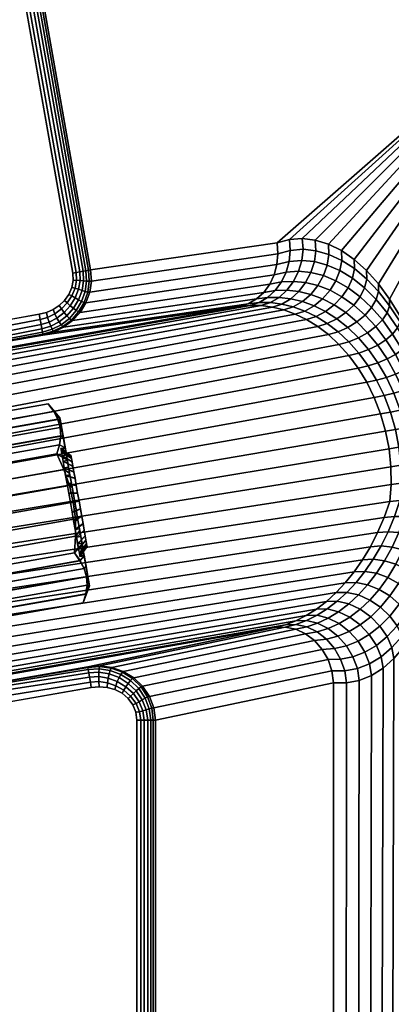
# Model space of a CAD drawing. Header units: inches. Extents: x 390 to 1835, y -266 to 136.
# Tile 461 of 656: x 1601.25 to 1602.31, y -91.25 to -88.44. Entities that reach past the tile are written whole.
import ezdxf
from ezdxf.enums import TextEntityAlignment as Align

# ---------------------------------------------------------------- set-up
doc = ezdxf.new("R2010")
doc.units = ezdxf.units.IN
doc.header["$LTSCALE"] = 0.95294
doc.header["$MEASUREMENT"] = 0
for name, color, linetype in [('A-FURN-3-PLANES-TABLE-LEG-BASE-TRIM', 251, 'Continuous'), ('A-FURN-3-PLANES-TABLE-TOP-SURFACE-BOTTOM', 49, 'Continuous'), ('A-FURN-3-PLANES-TABLE-TOP-SURFACE-TOP', 33, 'Continuous'), ('A-FURN-HAWORTH-ATT', 251, 'Continuous')]:
    doc.layers.add(name, color=color, linetype=linetype)

# ---------------------------------------------------------------- blocks, each defined once
blk = doc.blocks.new('TARA-2460-JNC4-FLAT-3D-3')
at = {"layer": 'A-FURN-3-PLANES-TABLE-LEG-BASE-TRIM'}
for points, invisible_edges in [([(7.1437, -5.6102, 24.75), (7.3235, -6.6298, 24.75), (6.459, -5.7474, 24.75)], 10), ([(6.459, -5.7474, 24.75), (7.3235, -6.6298, 24.75), (7.3246, -6.6507, 24.75)], 9), ([(7.3246, -6.6507, 24.75), (7.3208, -6.6713, 24.75), (6.459, -5.7474, 24.75)], 10), ([(6.459, -5.7474, 24.75), (7.3208, -6.6713, 24.75), (7.3124, -6.6905, 24.75)], 9), ([(7.3124, -6.6905, 24.75), (7.3003, -6.7076, 24.75), (6.459, -5.7474, 24.75)], 10), ([(6.459, -5.7474, 24.75), (7.3003, -6.7076, 24.75), (7.2851, -6.722, 24.75)], 9), ([(7.2851, -6.722, 24.75), (7.2675, -6.7336, 24.75), (6.459, -5.7474, 24.75)], 10), ([(6.459, -5.7474, 24.75), (7.2675, -6.7336, 24.75), (7.2483, -6.742, 24.75)], 9), ([(7.2483, -6.742, 24.75), (7.228, -6.7473, 24.75), (6.459, -5.7474, 24.75)], 10), ([(7.228, -6.7473, 24.75), (6.7672, -6.8285, 24.75), (6.459, -5.7474, 24.75)], 10), ([(7.3188, -7.1508, 25.7137), (7.3192, -7.1528, 25.7365), (7.3192, -7.1527, 25.6909), (7.3188, -7.1508, 25.7137)], 2), ([(7.3192, -7.1528, 25.7365), (7.3202, -7.1587, 25.7586), (7.3202, -7.1585, 25.6688), (7.3192, -7.1527, 25.6909)], 10), ([(7.3202, -7.1587, 25.7586), (7.3219, -7.1682, 25.7793), (7.3218, -7.168, 25.6481), (7.3202, -7.1585, 25.6688)], 10), ([(7.3219, -7.1682, 25.7793), (7.3242, -7.1812, 25.798), (7.3241, -7.1809, 25.6293), (7.3218, -7.168, 25.6481)], 10), ([(7.3242, -7.1812, 25.798), (7.327, -7.1972, 25.8142), (7.3269, -7.1967, 25.6131), (7.3241, -7.1809, 25.6293)], 10), ([(7.327, -7.1972, 25.8142), (7.3303, -7.2157, 25.8272), (7.3302, -7.2152, 25.5999), (7.3269, -7.1967, 25.6131)], 10), ([(7.3303, -7.2157, 25.8272), (7.3339, -7.2361, 25.8369), (7.3338, -7.2356, 25.5902), (7.3302, -7.2152, 25.5999)], 10), ([(7.3339, -7.2361, 25.8369), (7.3377, -7.2579, 25.8427), (7.3376, -7.2573, 25.5842), (7.3338, -7.2356, 25.5902)], 10), ([(7.3377, -7.2579, 25.8427), (7.3417, -7.2803, 25.8447), (7.3416, -7.2798, 25.5822), (7.3376, -7.2573, 25.5842)], 10), ([(7.3417, -7.2803, 25.8447), (7.3456, -7.3028, 25.8426), (7.3455, -7.3022, 25.5841), (7.3416, -7.2798, 25.5822)], 10), ([(7.3456, -7.3028, 25.8426), (7.3495, -7.3245, 25.8367), (7.3494, -7.324, 25.59), (7.3455, -7.3022, 25.5841)], 10), ([(7.3495, -7.3245, 25.8367), (7.353, -7.3449, 25.827), (7.353, -7.3444, 25.5996), (7.3494, -7.324, 25.59)], 10), ([(7.353, -7.3449, 25.827), (7.3563, -7.3633, 25.8138), (7.3562, -7.3629, 25.6127), (7.353, -7.3444, 25.5996)], 10), ([(7.3563, -7.3633, 25.8138), (7.3591, -7.3792, 25.7976), (7.359, -7.3789, 25.6289), (7.3562, -7.3629, 25.6127)], 10), ([(7.3591, -7.3792, 25.7976), (7.3614, -7.3921, 25.7788), (7.3613, -7.3918, 25.6476), (7.359, -7.3789, 25.6289)], 10), ([(7.3614, -7.3921, 25.7788), (7.363, -7.4016, 25.7581), (7.363, -7.4014, 25.6683), (7.3613, -7.3918, 25.6476)], 10), ([(7.363, -7.4016, 25.7581), (7.3641, -7.4074, 25.736), (7.364, -7.4073, 25.6904), (7.363, -7.4014, 25.6683)], 10), ([(7.3641, -7.4074, 25.736), (7.3644, -7.4093, 25.7132), (7.3644, -7.4093, 25.7132), (7.364, -7.4073, 25.6904)], 8), ([(7.3767, -7.8117, 24.75), (7.3767, -9.0658, 24.75), (6.9537, -8.9912, 24.75), (6.9537, -7.8862, 24.75)], 5), ([(7.3767, -7.8117, 24.75), (7.3994, -7.8097, 24.75), (7.3994, -9.0678, 24.75), (7.3767, -9.0658, 24.75)], 10), ([(7.4221, -9.0657, 24.75), (7.3994, -9.0678, 24.75), (7.3994, -7.8097, 24.75), (7.4221, -7.8117, 24.75)], 10), ([(7.4221, -7.8117, 24.75), (7.444, -7.818, 24.75), (7.444, -9.0595, 24.75), (7.4221, -9.0657, 24.75)], 10), ([(7.4643, -9.049, 24.75), (7.444, -9.0595, 24.75), (7.444, -7.818, 24.75), (7.4643, -7.8284, 24.75)], 10), ([(7.4643, -7.8284, 24.75), (7.4818, -7.843, 24.75), (7.4818, -9.0345, 24.75), (7.4643, -9.049, 24.75)], 10), ([(7.4954, -9.0162, 24.75), (7.4818, -9.0345, 24.75), (7.4818, -7.843, 24.75), (7.4954, -7.8612, 24.75)], 10), ([(7.4954, -7.8612, 24.75), (7.504, -7.8823, 24.75), (7.504, -8.9952, 24.75), (7.4954, -9.0162, 24.75)], 10), ([(7.507, -7.9049, 24.75), (7.507, -8.9726, 24.75), (7.504, -8.9952, 24.75), (7.504, -7.8823, 24.75)], 4)]:
    blk.add_3dface(points, dxfattribs=dict(at, invisible_edges=invisible_edges))
for points in [[(7.2871, -7.0429, 25.7134), (7.2537, -7.0031, 25.7134), (7.2693, -7.025, 25.7554), (7.2877, -7.0465, 25.7556)], [(7.2877, -7.0465, 25.6712), (7.2694, -7.0243, 25.6726), (7.2537, -7.0031, 25.7134), (7.2871, -7.0429, 25.7134)], [(7.2877, -7.0465, 25.7556), (7.2693, -7.025, 25.7554), (7.281, -7.0473, 25.797), (7.2896, -7.0573, 25.7966)], [(7.2896, -7.0573, 25.6303), (7.2811, -7.0466, 25.631), (7.2694, -7.0243, 25.6726), (7.2877, -7.0465, 25.6712)], [(7.2896, -7.0573, 25.7966), (7.281, -7.0473, 25.797), (7.2879, -7.0707, 25.839), (7.2928, -7.075, 25.8349)], [(7.2928, -7.075, 25.5919), (7.288, -7.07, 25.589), (7.2811, -7.0466, 25.631), (7.2896, -7.0573, 25.6303)], [(7.2928, -7.075, 25.8349), (7.2879, -7.0707, 25.839), (7.2895, -7.0951, 25.881), (7.297, -7.0989, 25.8696)], [(7.2895, -7.0944, 25.547), (7.288, -7.07, 25.589), (7.2928, -7.075, 25.5919), (7.297, -7.0989, 25.5572)], [(7.2861, -7.1193, 25.5054), (7.2895, -7.0944, 25.547), (7.297, -7.0989, 25.5572), (7.3022, -7.1284, 25.5273)], [(7.297, -7.0989, 25.8696), (7.2895, -7.0951, 25.881), (7.2861, -7.12, 25.9226), (7.3022, -7.1284, 25.8996)], [(7.2786, -7.1453, 25.4634), (7.2861, -7.1193, 25.5054), (7.3022, -7.1284, 25.5273), (7.3082, -7.1626, 25.503)], [(7.3022, -7.1284, 25.8996), (7.2861, -7.12, 25.9226), (7.2786, -7.1453, 25.9634), (7.3082, -7.1626, 25.9239)], [(7.3082, -7.1626, 25.9239), (7.2786, -7.1453, 25.9634), (7.2983, -7.1897, 25.9634), (7.3149, -7.2004, 25.9418)], [(7.2983, -7.1897, 25.4634), (7.2786, -7.1453, 25.4634), (7.3082, -7.1626, 25.503), (7.3149, -7.2004, 25.4851)], [(7.3149, -7.2004, 25.9418), (7.2983, -7.1897, 25.9634), (7.3142, -7.2356, 25.9634), (7.322, -7.2407, 25.9528)], [(7.3142, -7.2356, 25.4634), (7.2983, -7.1897, 25.4634), (7.3149, -7.2004, 25.4851), (7.322, -7.2407, 25.4741)], [(7.3293, -7.2822, 25.9564), (7.322, -7.2407, 25.9528), (7.3142, -7.2356, 25.9634), (7.3253, -7.2829, 25.9634)], [(7.3253, -7.2829, 25.4634), (7.3142, -7.2356, 25.4634), (7.322, -7.2407, 25.4741), (7.3293, -7.2822, 25.4704)], [(7.3366, -7.3238, 25.9528), (7.3293, -7.2822, 25.9564), (7.3253, -7.2829, 25.9634), (7.3311, -7.3312, 25.9634)], [(7.3311, -7.3312, 25.4634), (7.3253, -7.2829, 25.4634), (7.3293, -7.2822, 25.4704), (7.3366, -7.3238, 25.4741)], [(7.3437, -7.3641, 25.9418), (7.3366, -7.3238, 25.9528), (7.3311, -7.3312, 25.9634), (7.3319, -7.3798, 25.9634)], [(7.3319, -7.3798, 25.4634), (7.3311, -7.3312, 25.4634), (7.3366, -7.3238, 25.4741), (7.3437, -7.3641, 25.4851)], [(7.3504, -7.4019, 25.9239), (7.3437, -7.3641, 25.9418), (7.3319, -7.3798, 25.9634), (7.3285, -7.4282, 25.9634)], [(7.3285, -7.4282, 25.4634), (7.3319, -7.3798, 25.4634), (7.3437, -7.3641, 25.4851), (7.3504, -7.4019, 25.503)], [(7.3564, -7.436, 25.8996), (7.3504, -7.4019, 25.9239), (7.3285, -7.4282, 25.9634), (7.3444, -7.4501, 25.9214)], [(7.3443, -7.4504, 25.5049), (7.3285, -7.4282, 25.4634), (7.3504, -7.4019, 25.503), (7.3564, -7.436, 25.5273)], [(7.3561, -7.4727, 25.5464), (7.3443, -7.4504, 25.5049), (7.3564, -7.436, 25.5273), (7.3616, -7.4655, 25.5572)], [(7.3616, -7.4655, 25.8696), (7.3564, -7.436, 25.8996), (7.3444, -7.4501, 25.9214), (7.3562, -7.4723, 25.8799)], [(7.3629, -7.4961, 25.5884), (7.3561, -7.4727, 25.5464), (7.3616, -7.4655, 25.5572), (7.3658, -7.4895, 25.5919)], [(7.3658, -7.4895, 25.8349), (7.3616, -7.4655, 25.8696), (7.3562, -7.4723, 25.8799), (7.3631, -7.4958, 25.8379)], [(7.3645, -7.5205, 25.6305), (7.3629, -7.4961, 25.5884), (7.3658, -7.4895, 25.5919), (7.369, -7.5071, 25.6303)], [(7.369, -7.5071, 25.7966), (7.3658, -7.4895, 25.8349), (7.3631, -7.4958, 25.8379), (7.3646, -7.5201, 25.7958)], [(7.3715, -7.5215, 25.7134), (7.3709, -7.5179, 25.7556), (7.3612, -7.5451, 25.7543), (7.3537, -7.5704, 25.7134)], [(7.3709, -7.5179, 25.6712), (7.3715, -7.5215, 25.7134), (7.3537, -7.5704, 25.7134), (7.3611, -7.5455, 25.672)], [(7.369, -7.5071, 25.6303), (7.3709, -7.5179, 25.6712), (7.3611, -7.5455, 25.672), (7.3645, -7.5205, 25.6305)], [(7.3709, -7.5179, 25.7556), (7.369, -7.5071, 25.7966), (7.3646, -7.5201, 25.7958), (7.3612, -7.5451, 25.7543)]]:
    blk.add_3dface(points, dxfattribs=at)
at = {"layer": 'A-FURN-3-PLANES-TABLE-TOP-SURFACE-BOTTOM'}
blk.add_3dface([(0.04, -0.04, 27.75), (59.64, -0.04, 27.75), (59.64, -23.562, 27.75), (0.04, -23.562, 27.75)], dxfattribs=at)
at = {"layer": 'A-FURN-3-PLANES-TABLE-TOP-SURFACE-TOP'}
blk.add_3dface([(0.04, -23.562, 29), (59.64, -23.562, 29), (59.64, -0.04, 29), (0.04, -0.04, 29)], dxfattribs=at)
at = {"layer": 'A-FURN-HAWORTH-ATT', "flags": 1}
for tag, p in [('HAWMC', (0, -0.0001)), ('HAWPN', (0, -0.1667)), ('HAWSN', (0, -0.3334))]:
    blk.add_attdef(tag, text='', height=0.1, dxfattribs=at).set_placement(p, align=Align.TOP_CENTER)
at = {"layer": 'A-FURN-3-PLANES-TABLE-LEG-BASE-TRIM'}
mesh = blk.add_polymesh((10, 7), dxfattribs=at)
for k, corner in enumerate([(7.3747, -6.6207, 24.78), (7.3688, -6.6218, 24.7714), (7.3615, -6.6231, 24.764), (7.3531, -6.6246, 24.758), (7.3437, -6.6262, 24.7536), (7.3338, -6.628, 24.7509), (7.3235, -6.6298, 24.75), (7.1949, -5.6011, 24.78), (7.189, -5.6022, 24.7714), (7.1817, -5.6035, 24.764), (7.1733, -5.605, 24.758), (7.1639, -5.6066, 24.7536), (7.154, -5.6084, 24.7509), (7.1437, -5.6102, 24.75), (7.1918, -5.5899, 24.7804), (7.1862, -5.5916, 24.7717), (7.1793, -5.5946, 24.7642), (7.1714, -5.5984, 24.7582), (7.1626, -5.6024, 24.7538), (7.1533, -5.6062, 24.751), (7.1437, -5.6102, 24.75), (7.1869, -5.5794, 24.782), (7.1819, -5.5815, 24.7728), (7.1755, -5.5858, 24.765), (7.1682, -5.5915, 24.7587), (7.1602, -5.5977, 24.7542), (7.1518, -5.6035, 24.7513), (7.1437, -5.6102, 24.75), (7.1804, -5.57, 24.7846), (7.1761, -5.5725, 24.7747), (7.1704, -5.5777, 24.7663), (7.1639, -5.5848, 24.7597), (7.1569, -5.5927, 24.7548), (7.1498, -5.6005, 24.7517), (7.1437, -5.6102, 24.75), (7.1724, -5.5622, 24.7881), (7.169, -5.5648, 24.7774), (7.1643, -5.5705, 24.7683), (7.1588, -5.5786, 24.7611), (7.153, -5.5879, 24.7557), (7.1476, -5.5974, 24.7522), (7.1437, -5.6102, 24.75), (7.1634, -5.5562, 24.7925), (7.161, -5.5587, 24.7809), (7.1574, -5.5647, 24.7709), (7.1531, -5.5733, 24.7629), (7.1489, -5.5835, 24.7568), (7.1452, -5.5944, 24.7527), (7.1437, -5.6102, 24.75), (7.1536, -5.5523, 24.7976), (7.1522, -5.5547, 24.7851), (7.1499, -5.5605, 24.7741), (7.1472, -5.5692, 24.7651), (7.1447, -5.5799, 24.7581), (7.143, -5.5918, 24.7532), (7.1437, -5.6102, 24.75), (7.1435, -5.5506, 24.8032), (7.143, -5.5528, 24.7898), (7.1422, -5.5583, 24.7778), (7.1414, -5.5667, 24.7676), (7.1409, -5.5775, 24.7595), (7.1412, -5.5898, 24.7538), (7.1437, -5.6102, 24.75), (7.1333, -5.5511, 24.809), (7.1337, -5.5531, 24.7951), (7.1346, -5.5582, 24.782), (7.136, -5.5661, 24.7705), (7.1378, -5.5763, 24.7611), (7.1399, -5.5885, 24.7543), (7.1437, -5.6102, 24.75)]):
    mesh.set_mesh_vertex(divmod(k, 7), corner)
mesh = blk.add_polymesh((2, 25), dxfattribs=at)
for k, corner in enumerate([(8.355, -7.5044, 26.2117), (8.3678, -7.4458, 26.2428), (8.3769, -7.384, 26.2687), (8.382, -7.3198, 26.2892), (8.3832, -7.2538, 26.3039), (8.3804, -7.1868, 26.3127), (8.3737, -7.1196, 26.3155), (8.3737, -7.1196, 26.3155), (8.3631, -7.0529, 26.3123), (8.3489, -6.9875, 26.3032), (8.331, -6.9241, 26.2881), (8.3098, -6.8633, 26.2673), (8.2854, -6.806, 26.2411), (8.2581, -6.7527, 26.2097), (8.2284, -6.704, 26.1734), (8.1963, -6.6606, 26.1327), (8.1625, -6.6227, 26.0881), (8.1271, -6.591, 26.04), (8.0907, -6.5658, 25.989), (8.0536, -6.5472, 25.9356), (8.0162, -6.5356, 25.8805), (7.979, -6.5311, 25.8242), (7.9424, -6.5337, 25.7674), (7.9068, -6.5434, 25.7108), (7.3747, -6.6207, 24.78), (8.9005, -7.1015, 27.2394), (8.9005, -7.1015, 27.2394), (8.9005, -7.1015, 27.2394), (8.9005, -7.1015, 27.2394), (8.9005, -7.1015, 27.2394), (8.9005, -7.1015, 27.2394), (8.9005, -7.1015, 27.2394), (8.6888, -5.8611, 27.25), (8.6888, -5.8611, 27.25), (8.6888, -5.8611, 27.25), (8.6888, -5.8611, 27.25), (8.6888, -5.8611, 27.25), (8.6888, -5.8611, 27.25), (8.6888, -5.8611, 27.25), (8.6888, -5.8611, 27.25), (8.6888, -5.8611, 27.25), (8.6888, -5.8611, 27.25), (8.6888, -5.8611, 27.25), (8.6888, -5.8611, 27.25), (8.6888, -5.8611, 27.25), (8.6888, -5.8611, 27.25), (8.6888, -5.8611, 27.25), (8.6888, -5.8611, 27.25), (8.6888, -5.8611, 27.25), (7.1949, -5.6011, 24.78)]):
    mesh.set_mesh_vertex(divmod(k, 25), corner)
mesh = blk.add_polymesh((2, 9), dxfattribs=at)
for k, corner in enumerate([(8.1631, -6.6467, 26.0844), (8.1281, -6.617, 26.0369), (8.092, -6.5935, 25.9865), (8.0552, -6.5764, 25.9339), (8.0181, -6.5659, 25.8794), (7.9812, -6.562, 25.8239), (7.9448, -6.5649, 25.7679), (7.9093, -6.5745, 25.7119), (7.3768, -6.6528, 24.7804), (8.1625, -6.6227, 26.0881), (8.1271, -6.591, 26.04), (8.0907, -6.5658, 25.989), (8.0536, -6.5472, 25.9356), (8.0162, -6.5356, 25.8805), (7.979, -6.5311, 25.8242), (7.9424, -6.5337, 25.7674), (7.9068, -6.5434, 25.7108), (7.3747, -6.6207, 24.78)]):
    mesh.set_mesh_vertex(divmod(k, 9), corner)
mesh = blk.add_polymesh((9, 9), dxfattribs=at)
for k, corner in enumerate([(6.8952, -6.9931, 26.0753), (6.8899, -6.9667, 26.0397), (6.8852, -6.9437, 26.0017), (6.8812, -6.9246, 25.9616), (6.8778, -6.9093, 25.9198), (6.875, -6.8981, 25.8766), (6.8731, -6.8911, 25.8326), (6.8718, -6.8884, 25.788), (6.8523, -6.8747, 24.8245), (8.0229, -6.7817, 26.0599), (7.9912, -6.7621, 26.0241), (7.959, -6.7465, 25.9869), (7.9266, -6.7348, 25.9485), (7.8941, -6.7268, 25.9092), (7.8618, -6.7226, 25.8692), (7.8297, -6.722, 25.8287), (7.7981, -6.725, 25.788), (7.2384, -6.8064, 24.809), (8.0503, -6.7738, 26.0488), (8.0184, -6.7539, 26.0126), (7.986, -6.7381, 25.9748), (7.9533, -6.7262, 25.9357), (7.9206, -6.7183, 25.8958), (7.8881, -6.7141, 25.8551), (7.8558, -6.7138, 25.8139), (7.824, -6.7171, 25.7726), (7.269, -6.798, 24.8033), (8.0776, -6.7604, 26.0458), (8.0453, -6.7397, 26.0082), (8.0124, -6.7233, 25.9689), (7.9792, -6.7111, 25.9282), (7.946, -6.7031, 25.8864), (7.9129, -6.6992, 25.8439), (7.8801, -6.6993, 25.801), (7.8478, -6.7035, 25.7578), (7.2975, -6.7842, 24.7979), (8.1032, -6.7425, 26.049), (8.0704, -6.7206, 26.0095), (8.0369, -6.7032, 25.968), (8.003, -6.6904, 25.9249), (7.969, -6.6822, 25.8807), (7.9351, -6.6786, 25.8356), (7.9016, -6.6794, 25.79), (7.8688, -6.6847, 25.7443), (7.323, -6.7653, 24.7929), (8.1257, -6.721, 26.0566), (8.0923, -6.6974, 26.0148), (8.0581, -6.6788, 25.9708), (8.0234, -6.6653, 25.925), (7.9886, -6.6568, 25.8778), (7.9539, -6.6533, 25.8297), (7.9195, -6.6549, 25.7812), (7.8859, -6.6615, 25.7325), (7.3446, -6.7419, 24.7885), (8.1439, -6.6971, 26.0664), (8.1099, -6.6716, 26.0223), (8.075, -6.6515, 25.9758), (8.0395, -6.6369, 25.9272), (8.0038, -6.6279, 25.8772), (7.9682, -6.6246, 25.8261), (7.9331, -6.6268, 25.7746), (7.8987, -6.6346, 25.723), (7.3613, -6.7147, 24.7848), (8.1567, -6.6719, 26.0764), (8.1221, -6.6443, 26.0304), (8.0865, -6.6226, 25.9816), (8.0503, -6.6068, 25.9306), (8.0138, -6.5971, 25.878), (7.9775, -6.5937, 25.8244), (7.9416, -6.5964, 25.7702), (7.9066, -6.6053, 25.716), (7.3723, -6.6846, 24.7821), (8.1631, -6.6467, 26.0844), (8.1281, -6.617, 26.0369), (8.092, -6.5935, 25.9865), (8.0552, -6.5764, 25.9339), (8.0181, -6.5659, 25.8794), (7.9812, -6.562, 25.8239), (7.9448, -6.5649, 25.7679), (7.9093, -6.5745, 25.7119), (7.3768, -6.6528, 24.7804)]):
    mesh.set_mesh_vertex(divmod(k, 9), corner)
mesh = blk.add_polymesh((2, 7), dxfattribs=at)
for k, corner in enumerate([(7.3768, -6.6528, 24.7804), (7.371, -6.6531, 24.7716), (7.3634, -6.6525, 24.7641), (7.3546, -6.6516, 24.758), (7.3449, -6.6507, 24.7536), (7.3348, -6.6502, 24.7509), (7.3246, -6.6507, 24.75), (7.3747, -6.6207, 24.78), (7.3688, -6.6218, 24.7714), (7.3615, -6.6231, 24.764), (7.3531, -6.6246, 24.758), (7.3437, -6.6262, 24.7536), (7.3338, -6.628, 24.7509), (7.3235, -6.6298, 24.75)]):
    mesh.set_mesh_vertex(divmod(k, 7), corner)
mesh = blk.add_polymesh((2, 9), dxfattribs=at)
for k, corner in enumerate([(8.3619, -7.0545, 26.306), (8.3478, -6.9922, 26.297), (8.3302, -6.9317, 26.2821), (8.3091, -6.874, 26.2616), (8.285, -6.8196, 26.2357), (8.258, -6.7691, 26.2046), (8.2284, -6.7231, 26.1687), (8.1967, -6.6822, 26.1285), (8.1631, -6.6467, 26.0844), (8.3631, -7.0529, 26.3123), (8.3489, -6.9875, 26.3032), (8.331, -6.9241, 26.2881), (8.3098, -6.8633, 26.2673), (8.2854, -6.806, 26.2411), (8.2581, -6.7527, 26.2097), (8.2284, -6.704, 26.1734), (8.1963, -6.6606, 26.1327), (8.1625, -6.6227, 26.0881)]):
    mesh.set_mesh_vertex(divmod(k, 9), corner)
mesh = blk.add_polymesh((9, 7), dxfattribs=at)
for k, corner in enumerate([(6.8523, -6.8747, 24.8245), (6.8364, -6.8772, 24.8086), (6.8201, -6.8776, 24.7928), (6.8038, -6.8734, 24.7778), (6.7883, -6.8642, 24.7642), (6.775, -6.8491, 24.754), (6.7672, -6.8285, 24.75), (7.2384, -6.8064, 24.809), (7.238, -6.8041, 24.7936), (7.237, -6.7981, 24.7794), (7.2353, -6.7887, 24.7672), (7.2332, -6.7765, 24.7579), (7.2307, -6.7624, 24.752), (7.228, -6.7473, 24.75), (7.269, -6.798, 24.8033), (7.2677, -6.7959, 24.7886), (7.2648, -6.7902, 24.7755), (7.2608, -6.7813, 24.7646), (7.2563, -6.7698, 24.7565), (7.2519, -6.7564, 24.7516), (7.2483, -6.742, 24.75), (7.2975, -6.7842, 24.7979), (7.2953, -6.7823, 24.7841), (7.2908, -6.777, 24.7722), (7.2849, -6.7688, 24.7625), (7.2785, -6.7582, 24.7555), (7.2724, -6.7462, 24.7513), (7.2675, -6.7336, 24.75), (7.323, -6.7653, 24.7929), (7.3198, -6.7637, 24.7802), (7.3141, -6.7589, 24.7694), (7.3067, -6.7516, 24.7609), (7.2988, -6.7424, 24.7547), (7.2912, -6.7322, 24.7511), (7.2851, -6.722, 24.75), (7.3446, -6.7419, 24.7885), (7.3405, -6.7406, 24.777), (7.3338, -6.7365, 24.7673), (7.3255, -6.7303, 24.7596), (7.3165, -6.7228, 24.7542), (7.3077, -6.7149, 24.751), (7.3003, -6.7076, 24.75), (7.3613, -6.7147, 24.7848), (7.3564, -6.7138, 24.7744), (7.3491, -6.7106, 24.7657), (7.3402, -6.7059, 24.7588), (7.3306, -6.7003, 24.7538), (7.3211, -6.6949, 24.7509), (7.3124, -6.6905, 24.75), (7.3723, -6.6846, 24.7821), (7.3667, -6.6842, 24.7726), (7.3592, -6.6822, 24.7646), (7.3502, -6.6792, 24.7582), (7.3404, -6.6759, 24.7536), (7.3304, -6.673, 24.7509), (7.3208, -6.6713, 24.75), (7.3768, -6.6528, 24.7804), (7.371, -6.6531, 24.7716), (7.3634, -6.6525, 24.7641), (7.3546, -6.6516, 24.758), (7.3449, -6.6507, 24.7536), (7.3348, -6.6502, 24.7509), (7.3246, -6.6507, 24.75)]):
    mesh.set_mesh_vertex(divmod(k, 7), corner)
mesh = blk.add_polymesh((9, 9), dxfattribs=at)
for k, corner in enumerate([(6.9514, -7.2961, 26.2378), (6.9436, -7.2526, 26.2314), (6.9359, -7.2099, 26.2206), (6.9284, -7.1685, 26.2057), (6.921, -7.1288, 26.1869), (6.914, -7.091, 26.1641), (6.9073, -7.0556, 26.1378), (6.901, -7.0228, 26.1081), (6.8952, -6.9931, 26.0753), (8.2167, -7.0804, 26.2385), (8.2025, -7.0313, 26.2315), (8.1845, -6.9846, 26.2191), (8.163, -6.941, 26.2017), (8.1387, -6.9011, 26.1799), (8.1121, -6.8651, 26.1542), (8.0837, -6.8331, 26.1253), (8.0538, -6.8054, 26.0937), (8.0229, -6.7817, 26.0599), (8.2449, -7.0755, 26.229), (8.2306, -7.0261, 26.2219), (8.2125, -6.979, 26.2095), (8.191, -6.9351, 26.192), (8.1667, -6.8947, 26.17), (8.14, -6.8583, 26.1442), (8.1114, -6.8259, 26.115), (8.0814, -6.7978, 26.0831), (8.0503, -6.7738, 26.0488), (8.2727, -7.0709, 26.2308), (8.2585, -7.0204, 26.2235), (8.2404, -6.9723, 26.2108), (8.219, -6.9273, 26.193), (8.1946, -6.8857, 26.1706), (8.1679, -6.8481, 26.1442), (8.1392, -6.8146, 26.1142), (8.109, -6.7854, 26.0813), (8.0776, -6.7604, 26.0458), (8.2988, -7.0665, 26.241), (8.2846, -7.0146, 26.2334), (8.2667, -6.9648, 26.2203), (8.2453, -6.918, 26.202), (8.2211, -6.8747, 26.179), (8.1943, -6.8352, 26.1516), (8.1655, -6.7999, 26.1206), (8.135, -6.769, 26.0862), (8.1032, -6.7425, 26.049), (8.3217, -7.0627, 26.2567), (8.3077, -7.0086, 26.2488), (8.2899, -6.9567, 26.2352), (8.2687, -6.9076, 26.2163), (8.2446, -6.862, 26.1925), (8.2178, -6.8201, 26.1641), (8.1888, -6.7825, 26.1317), (8.158, -6.7494, 26.0957), (8.1257, -6.721, 26.0566), (8.3405, -7.0594, 26.2748), (8.3265, -7.0028, 26.2665), (8.3089, -6.9483, 26.2525), (8.2878, -6.8966, 26.233), (8.2637, -6.8482, 26.2083), (8.2369, -6.8036, 26.1789), (8.2078, -6.7633, 26.1452), (8.1767, -6.7277, 26.1075), (8.1439, -6.6971, 26.0664), (8.3542, -7.0567, 26.2923), (8.3402, -6.9973, 26.2837), (8.3226, -6.9399, 26.2692), (8.3016, -6.8852, 26.2491), (8.2775, -6.8338, 26.2237), (8.2507, -6.7863, 26.1933), (8.2213, -6.7432, 26.1584), (8.1899, -6.7049, 26.1193), (8.1567, -6.6719, 26.0764), (8.3619, -7.0545, 26.306), (8.3478, -6.9922, 26.297), (8.3302, -6.9317, 26.2821), (8.3091, -6.874, 26.2616), (8.285, -6.8196, 26.2357), (8.258, -6.7691, 26.2046), (8.2284, -6.7231, 26.1687), (8.1967, -6.6822, 26.1285), (8.1631, -6.6467, 26.0844)]):
    mesh.set_mesh_vertex(divmod(k, 9), corner)
mesh = blk.add_polymesh((2, 7), dxfattribs=at)
for k, corner in enumerate([(7.2786, -7.1453, 25.9634), (7.2861, -7.12, 25.9226), (7.2895, -7.0951, 25.881), (7.2879, -7.0707, 25.839), (7.281, -7.0473, 25.797), (7.2693, -7.025, 25.7554), (7.2537, -7.0031, 25.7134), (7.0692, -7.1822, 25.9634), (7.0535, -7.161, 25.9226), (7.0418, -7.1387, 25.881), (7.0349, -7.1153, 25.839), (7.0333, -7.091, 25.797), (7.0367, -7.066, 25.7554), (7.0439, -7.0401, 25.7134)]):
    mesh.set_mesh_vertex(divmod(k, 7), corner)
mesh = blk.add_polymesh((2, 7), dxfattribs=at)
for k, corner in enumerate([(7.2537, -7.0031, 25.7134), (7.2694, -7.0243, 25.6726), (7.2811, -7.0466, 25.631), (7.288, -7.07, 25.589), (7.2895, -7.0944, 25.547), (7.2861, -7.1193, 25.5054), (7.2786, -7.1453, 25.4634), (7.0439, -7.0401, 25.7134), (7.0368, -7.0653, 25.6726), (7.0334, -7.0903, 25.631), (7.035, -7.1146, 25.589), (7.0418, -7.138, 25.547), (7.0536, -7.1603, 25.5054), (7.0692, -7.1822, 25.4634)]):
    mesh.set_mesh_vertex(divmod(k, 7), corner)
mesh = blk.add_polymesh((2, 36), dxfattribs=dict(at, n_close=True))
for k, corner in enumerate([(7.2871, -7.0429, 25.7134), (7.2877, -7.0465, 25.7556), (7.2896, -7.0573, 25.7966), (7.2928, -7.075, 25.8349), (7.297, -7.0989, 25.8696), (7.3022, -7.1284, 25.8996), (7.3082, -7.1626, 25.9239), (7.3149, -7.2004, 25.9418), (7.322, -7.2407, 25.9528), (7.3293, -7.2822, 25.9564), (7.3366, -7.3238, 25.9528), (7.3437, -7.3641, 25.9418), (7.3504, -7.4019, 25.9239), (7.3564, -7.436, 25.8996), (7.3616, -7.4655, 25.8696), (7.3658, -7.4895, 25.8349), (7.369, -7.5071, 25.7966), (7.3709, -7.5179, 25.7556), (7.3715, -7.5215, 25.7134), (7.3709, -7.5179, 25.6712), (7.369, -7.5071, 25.6303), (7.3658, -7.4895, 25.5919), (7.3616, -7.4655, 25.5572), (7.3564, -7.436, 25.5273), (7.3504, -7.4019, 25.503), (7.3437, -7.3641, 25.4851), (7.3366, -7.3238, 25.4741), (7.3293, -7.2822, 25.4704), (7.322, -7.2407, 25.4741), (7.3149, -7.2004, 25.4851), (7.3082, -7.1626, 25.503), (7.3022, -7.1284, 25.5273), (7.297, -7.0989, 25.5572), (7.2928, -7.075, 25.5919), (7.2896, -7.0573, 25.6303), (7.2877, -7.0465, 25.6712), (7.3021, -7.1281, 25.7134), (7.3025, -7.1304, 25.7406), (7.3038, -7.1374, 25.767), (7.3058, -7.1487, 25.7917), (7.3085, -7.1642, 25.814), (7.3118, -7.1831, 25.8333), (7.3157, -7.2052, 25.849), (7.32, -7.2295, 25.8605), (7.3246, -7.2555, 25.8676), (7.3293, -7.2822, 25.8699), (7.334, -7.309, 25.8676), (7.3386, -7.3349, 25.8605), (7.3429, -7.3593, 25.849), (7.3468, -7.3813, 25.8333), (7.3501, -7.4003, 25.814), (7.3528, -7.4157, 25.7917), (7.3548, -7.427, 25.767), (7.3561, -7.434, 25.7406), (7.3565, -7.4363, 25.7134), (7.3561, -7.434, 25.6863), (7.3548, -7.427, 25.6599), (7.3528, -7.4157, 25.6352), (7.3501, -7.4003, 25.6128), (7.3468, -7.3813, 25.5936), (7.3429, -7.3593, 25.5779), (7.3386, -7.3349, 25.5664), (7.334, -7.309, 25.5593), (7.3293, -7.2822, 25.5569), (7.3246, -7.2555, 25.5593), (7.32, -7.2295, 25.5664), (7.3157, -7.2052, 25.5779), (7.3118, -7.1831, 25.5936), (7.3085, -7.1642, 25.6128), (7.3058, -7.1487, 25.6352), (7.3038, -7.1374, 25.6599), (7.3025, -7.1304, 25.6863)]):
    mesh.set_mesh_vertex(divmod(k, 36), corner)
mesh = blk.add_polymesh((9, 9), dxfattribs=at)
for k, corner in enumerate([(7.0077, -7.625, 26.1378), (7.0019, -7.5894, 26.1641), (6.9956, -7.5515, 26.1869), (6.9889, -7.5116, 26.2057), (6.9818, -7.4701, 26.2206), (6.9745, -7.4274, 26.2314), (6.9669, -7.3839, 26.2378), (6.9592, -7.34, 26.24), (6.9514, -7.2961, 26.2378), (8.1511, -7.4476, 26.1171), (8.1735, -7.4103, 26.1449), (8.1941, -7.3701, 26.1699), (8.2125, -7.3272, 26.1918), (8.2286, -7.2817, 26.2101), (8.2331, -7.2327, 26.2252), (8.2321, -7.1821, 26.2353), (8.2266, -7.131, 26.2398), (8.2167, -7.0804, 26.2385), (8.1816, -7.4459, 26.1065), (8.2037, -7.4082, 26.1347), (8.2239, -7.3675, 26.16), (8.2418, -7.3241, 26.1821), (8.2574, -7.2782, 26.2006), (8.2617, -7.2288, 26.2158), (8.2605, -7.1779, 26.2258), (8.2549, -7.1265, 26.2303), (8.2449, -7.0755, 26.229), (8.2138, -7.4503, 26.1061), (8.2352, -7.4113, 26.1353), (8.2546, -7.3694, 26.1614), (8.2715, -7.3246, 26.184), (8.2858, -7.2774, 26.2028), (8.2898, -7.227, 26.2179), (8.2885, -7.1751, 26.2279), (8.2828, -7.1227, 26.2322), (8.2727, -7.0709, 26.2308), (8.2457, -7.4603, 26.1135), (8.2663, -7.4194, 26.144), (8.2844, -7.3754, 26.1711), (8.2999, -7.3286, 26.1944), (8.3126, -7.2794, 26.2136), (8.3161, -7.2273, 26.2288), (8.3146, -7.1738, 26.2386), (8.3088, -7.1199, 26.2427), (8.2988, -7.0665, 26.241), (8.2753, -7.4751, 26.1262), (8.2949, -7.4317, 26.1582), (8.3118, -7.3851, 26.1865), (8.3257, -7.3358, 26.2106), (8.3364, -7.284, 26.2301), (8.3394, -7.2296, 26.2452), (8.3377, -7.1741, 26.2549), (8.3318, -7.1181, 26.2587), (8.3217, -7.0627, 26.2567), (8.301, -7.4936, 26.1416), (8.3195, -7.4474, 26.1751), (8.335, -7.3979, 26.2045), (8.3473, -7.3455, 26.2293), (8.3561, -7.2908, 26.2492), (8.3586, -7.2338, 26.2643), (8.3567, -7.1757, 26.2737), (8.3506, -7.1173, 26.2772), (8.3405, -7.0594, 26.2748), (8.3209, -7.5147, 26.1568), (8.3386, -7.4655, 26.1917), (8.3528, -7.4129, 26.222), (8.3636, -7.3573, 26.2474), (8.3707, -7.2993, 26.2677), (8.3727, -7.2395, 26.2826), (8.3705, -7.1785, 26.2918), (8.3643, -7.1174, 26.2951), (8.3542, -7.0567, 26.2923), (8.3339, -7.537, 26.1692), (8.3507, -7.4849, 26.2049), (8.3641, -7.4292, 26.2359), (8.3737, -7.3704, 26.2617), (8.3795, -7.3092, 26.2822), (8.3811, -7.2463, 26.297), (8.3786, -7.1824, 26.306), (8.3722, -7.1182, 26.309), (8.3619, -7.0545, 26.306)]):
    mesh.set_mesh_vertex(divmod(k, 9), corner)
mesh = blk.add_polymesh((2, 13), dxfattribs=at)
for k, corner in enumerate([(7.5597, -7.9049, 24.7813), (8.0685, -7.7986, 25.7142), (8.1054, -7.7986, 25.7709), (8.1415, -7.7916, 25.8276), (8.1763, -7.7775, 25.8838), (8.2094, -7.7565, 25.9389), (8.2406, -7.7289, 25.9921), (8.2694, -7.6949, 26.043), (8.2955, -7.655, 26.0909), (8.3187, -7.6096, 26.1353), (8.3386, -7.5592, 26.1757), (8.355, -7.5044, 26.2117), (8.9005, -7.1015, 27.2394), (7.5597, -8.9726, 24.7813), (8.0685, -9.0789, 25.7142), (8.1046, -9.0788, 25.7713), (8.1398, -9.0858, 25.8285), (8.1738, -9.0999, 25.8852), (8.2062, -9.1208, 25.9406), (8.2366, -9.1484, 25.9943), (8.2646, -9.1822, 26.0456), (8.2901, -9.2221, 26.0938), (8.3126, -9.2674, 26.1386), (8.3319, -9.3177, 26.1793), (8.3478, -9.3724, 26.2155), (8.9005, -9.776, 27.2394)]):
    mesh.set_mesh_vertex(divmod(k, 13), corner)
mesh = blk.add_polymesh((2, 36), dxfattribs=dict(at, n_close=True))
for k, corner in enumerate([(7.3565, -7.4363, 25.7134), (7.3561, -7.434, 25.7406), (7.3548, -7.427, 25.767), (7.3528, -7.4157, 25.7917), (7.3501, -7.4003, 25.814), (7.3468, -7.3813, 25.8333), (7.3429, -7.3593, 25.849), (7.3386, -7.3349, 25.8605), (7.334, -7.309, 25.8676), (7.3293, -7.2822, 25.8699), (7.3246, -7.2555, 25.8676), (7.32, -7.2295, 25.8605), (7.3157, -7.2052, 25.849), (7.3118, -7.1831, 25.8333), (7.3085, -7.1642, 25.814), (7.3058, -7.1487, 25.7917), (7.3038, -7.1374, 25.767), (7.3025, -7.1304, 25.7406), (7.3021, -7.1281, 25.7134), (7.3025, -7.1304, 25.6863), (7.3038, -7.1374, 25.6599), (7.3058, -7.1487, 25.6352), (7.3085, -7.1642, 25.6128), (7.3118, -7.1831, 25.5936), (7.3157, -7.2052, 25.5779), (7.32, -7.2295, 25.5664), (7.3246, -7.2555, 25.5593), (7.3293, -7.2822, 25.5569), (7.334, -7.309, 25.5593), (7.3386, -7.3349, 25.5664), (7.3429, -7.3593, 25.5779), (7.3468, -7.3813, 25.5936), (7.3501, -7.4003, 25.6128), (7.3528, -7.4157, 25.6352), (7.3548, -7.427, 25.6599), (7.3561, -7.434, 25.6863), (7.3441, -7.4383, 25.7131), (7.3437, -7.436, 25.7402), (7.3425, -7.4291, 25.7666), (7.3405, -7.4178, 25.7913), (7.3378, -7.4025, 25.8136), (7.3345, -7.3835, 25.8329), (7.3306, -7.3616, 25.8486), (7.3263, -7.3373, 25.8602), (7.3218, -7.3114, 25.8673), (7.317, -7.2847, 25.8697), (7.3123, -7.258, 25.8674), (7.3078, -7.2321, 25.8604), (7.3035, -7.2077, 25.8489), (7.2996, -7.1857, 25.8334), (7.2962, -7.1667, 25.8141), (7.2935, -7.1513, 25.7919), (7.2915, -7.1399, 25.7672), (7.2903, -7.1329, 25.7409), (7.2899, -7.1305, 25.7138), (7.2903, -7.1328, 25.6866), (7.2915, -7.1397, 25.6603), (7.2935, -7.151, 25.6356), (7.2962, -7.1663, 25.6133), (7.2995, -7.1852, 25.594), (7.3034, -7.2072, 25.5783), (7.3077, -7.2314, 25.5667), (7.3122, -7.2573, 25.5596), (7.3169, -7.2841, 25.5572), (7.3216, -7.3108, 25.5595), (7.3262, -7.3367, 25.5665), (7.3305, -7.361, 25.578), (7.3344, -7.383, 25.5935), (7.3377, -7.402, 25.6127), (7.3405, -7.4175, 25.635), (7.3425, -7.4289, 25.6597), (7.3437, -7.4359, 25.686)]):
    mesh.set_mesh_vertex(divmod(k, 36), corner)
mesh = blk.add_polymesh((2, 36), dxfattribs=dict(at, n_close=True))
for k, corner in enumerate([(7.2899, -7.1305, 25.7138), (7.2903, -7.1329, 25.7409), (7.2915, -7.1399, 25.7672), (7.2935, -7.1513, 25.7919), (7.2962, -7.1667, 25.8141), (7.2996, -7.1857, 25.8334), (7.3035, -7.2077, 25.8489), (7.3078, -7.2321, 25.8604), (7.3123, -7.258, 25.8674), (7.317, -7.2847, 25.8697), (7.3218, -7.3114, 25.8673), (7.3263, -7.3373, 25.8602), (7.3306, -7.3616, 25.8486), (7.3345, -7.3835, 25.8329), (7.3378, -7.4025, 25.8136), (7.3405, -7.4178, 25.7913), (7.3425, -7.4291, 25.7666), (7.3437, -7.436, 25.7402), (7.3441, -7.4383, 25.7131), (7.3437, -7.4359, 25.686), (7.3425, -7.4289, 25.6597), (7.3405, -7.4175, 25.635), (7.3377, -7.402, 25.6127), (7.3344, -7.383, 25.5935), (7.3305, -7.361, 25.578), (7.3262, -7.3367, 25.5665), (7.3216, -7.3108, 25.5595), (7.3169, -7.2841, 25.5572), (7.3122, -7.2573, 25.5596), (7.3077, -7.2314, 25.5667), (7.3034, -7.2072, 25.5783), (7.2995, -7.1852, 25.594), (7.2962, -7.1663, 25.6133), (7.2935, -7.151, 25.6356), (7.2915, -7.1397, 25.6603), (7.2903, -7.1328, 25.6866), (7.3188, -7.1508, 25.7137), (7.3192, -7.1528, 25.7365), (7.3202, -7.1587, 25.7586), (7.3219, -7.1682, 25.7793), (7.3242, -7.1812, 25.798), (7.327, -7.1972, 25.8142), (7.3303, -7.2157, 25.8272), (7.3339, -7.2361, 25.8369), (7.3377, -7.2579, 25.8427), (7.3417, -7.2803, 25.8447), (7.3456, -7.3028, 25.8426), (7.3495, -7.3245, 25.8367), (7.353, -7.3449, 25.827), (7.3563, -7.3633, 25.8138), (7.3591, -7.3792, 25.7976), (7.3614, -7.3921, 25.7788), (7.363, -7.4016, 25.7581), (7.3641, -7.4074, 25.736), (7.3644, -7.4093, 25.7132), (7.364, -7.4073, 25.6904), (7.363, -7.4014, 25.6683), (7.3613, -7.3918, 25.6476), (7.359, -7.3789, 25.6289), (7.3562, -7.3629, 25.6127), (7.353, -7.3444, 25.5996), (7.3494, -7.324, 25.59), (7.3455, -7.3022, 25.5841), (7.3416, -7.2798, 25.5822), (7.3376, -7.2573, 25.5842), (7.3338, -7.2356, 25.5902), (7.3302, -7.2152, 25.5999), (7.3269, -7.1967, 25.6131), (7.3241, -7.1809, 25.6293), (7.3218, -7.168, 25.6481), (7.3202, -7.1585, 25.6688), (7.3192, -7.1527, 25.6909)]):
    mesh.set_mesh_vertex(divmod(k, 36), corner)
mesh = blk.add_polymesh((2, 7), dxfattribs=at)
for k, corner in enumerate([(7.3285, -7.4282, 25.9634), (7.3319, -7.3798, 25.9634), (7.3311, -7.3312, 25.9634), (7.3253, -7.2829, 25.9634), (7.3142, -7.2356, 25.9634), (7.2983, -7.1897, 25.9634), (7.2786, -7.1453, 25.9634), (7.1191, -7.4652, 25.9634), (7.0993, -7.4208, 25.9634), (7.0834, -7.3748, 25.9634), (7.0723, -7.3275, 25.9634), (7.0665, -7.2793, 25.9634), (7.0658, -7.2307, 25.9634), (7.0692, -7.1822, 25.9634)]):
    mesh.set_mesh_vertex(divmod(k, 7), corner)
mesh = blk.add_polymesh((2, 7), dxfattribs=at)
for k, corner in enumerate([(7.2786, -7.1453, 25.4634), (7.2983, -7.1897, 25.4634), (7.3142, -7.2356, 25.4634), (7.3253, -7.2829, 25.4634), (7.3311, -7.3312, 25.4634), (7.3319, -7.3798, 25.4634), (7.3285, -7.4282, 25.4634), (7.0692, -7.1822, 25.4634), (7.0658, -7.2307, 25.4634), (7.0665, -7.2793, 25.4634), (7.0723, -7.3275, 25.4634), (7.0834, -7.3748, 25.4634), (7.0993, -7.4208, 25.4634), (7.1191, -7.4652, 25.4634)]):
    mesh.set_mesh_vertex(divmod(k, 7), corner)
mesh = blk.add_polymesh((2, 7), dxfattribs=at)
for k, corner in enumerate([(7.3285, -7.4282, 25.4634), (7.3443, -7.4504, 25.5049), (7.3561, -7.4727, 25.5464), (7.3629, -7.4961, 25.5884), (7.3645, -7.5205, 25.6305), (7.3611, -7.5455, 25.672), (7.3537, -7.5704, 25.7134), (7.1191, -7.4652, 25.4634), (7.1117, -7.4914, 25.5049), (7.1083, -7.5164, 25.5464), (7.1099, -7.5407, 25.5884), (7.1168, -7.5642, 25.6305), (7.1285, -7.5865, 25.672), (7.1439, -7.6073, 25.7134)]):
    mesh.set_mesh_vertex(divmod(k, 7), corner)
mesh = blk.add_polymesh((2, 7), dxfattribs=at)
for k, corner in enumerate([(7.3537, -7.5704, 25.7134), (7.3612, -7.5451, 25.7543), (7.3646, -7.5201, 25.7958), (7.3631, -7.4958, 25.8379), (7.3562, -7.4723, 25.8799), (7.3444, -7.4501, 25.9214), (7.3285, -7.4282, 25.9634), (7.1439, -7.6073, 25.7134), (7.1286, -7.5861, 25.7543), (7.1169, -7.5638, 25.7958), (7.11, -7.5404, 25.8379), (7.1085, -7.516, 25.8799), (7.1119, -7.4911, 25.9214), (7.1191, -7.4652, 25.9634)]):
    mesh.set_mesh_vertex(divmod(k, 7), corner)
mesh = blk.add_polymesh((9, 9), dxfattribs=at)
for k, corner in enumerate([(7.0318, -7.7912, 25.8326), (7.0312, -7.7839, 25.8766), (7.03, -7.7725, 25.9198), (7.0279, -7.757, 25.9616), (7.0252, -7.7376, 26.0017), (7.0218, -7.7145, 26.0397), (7.0177, -7.6878, 26.0753), (7.013, -7.6579, 26.1081), (7.0077, -7.625, 26.1378), (7.9306, -7.6331, 25.829), (7.9607, -7.6216, 25.8694), (7.9903, -7.6065, 25.9089), (8.0194, -7.5881, 25.9474), (8.0477, -7.5664, 25.9846), (8.0753, -7.5414, 26.0204), (8.1018, -7.5132, 26.0546), (8.1271, -7.482, 26.0869), (8.1511, -7.4476, 26.1171), (7.9609, -7.6322, 25.8132), (7.9912, -7.6209, 25.8543), (8.021, -7.606, 25.8945), (8.0502, -7.5876, 25.9337), (8.0787, -7.5658, 25.9717), (8.1062, -7.5407, 26.0082), (8.1327, -7.5123, 26.043), (8.1579, -7.4806, 26.0759), (8.1816, -7.4459, 26.1065), (7.9915, -7.6392, 25.7994), (8.0225, -7.6286, 25.8423), (8.0529, -7.614, 25.8845), (8.0826, -7.5957, 25.9256), (8.1114, -7.5736, 25.9654), (8.1391, -7.548, 26.0036), (8.1655, -7.5188, 26.04), (8.1905, -7.4862, 26.0743), (8.2138, -7.4503, 26.1061), (8.021, -7.6535, 25.7879), (8.0529, -7.6438, 25.8335), (8.0842, -7.6297, 25.8783), (8.1146, -7.6114, 25.9221), (8.1439, -7.5889, 25.9644), (8.1718, -7.5624, 26.0051), (8.1983, -7.532, 26.0437), (8.223, -7.4979, 26.08), (8.2457, -7.4603, 26.1135), (8.0478, -7.6744, 25.779), (8.0809, -7.6657, 25.8276), (8.1132, -7.6521, 25.8755), (8.1443, -7.6336, 25.9223), (8.1742, -7.6105, 25.9676), (8.2025, -7.5829, 26.0111), (8.2289, -7.5509, 26.0523), (8.2533, -7.5149, 26.0908), (8.2753, -7.4751, 26.1262), (8.0707, -7.7009, 25.7728), (8.1049, -7.693, 25.8244), (8.1382, -7.6797, 25.8754), (8.1701, -7.661, 25.9253), (8.2005, -7.637, 25.9736), (8.2291, -7.608, 26.0198), (8.2555, -7.5743, 26.0635), (8.2796, -7.536, 26.1042), (8.301, -7.4936, 26.1416), (8.0885, -7.7314, 25.7695), (8.1237, -7.7243, 25.8238), (8.1578, -7.711, 25.8774), (8.1904, -7.6918, 25.9299), (8.2213, -7.6668, 25.9808), (8.2501, -7.6363, 26.0294), (8.2764, -7.6005, 26.0753), (8.3001, -7.5598, 26.1179), (8.3209, -7.5147, 26.1568), (8.1003, -7.7646, 25.769), (8.1362, -7.7577, 25.825), (8.1708, -7.7443, 25.8806), (8.2039, -7.7243, 25.9349), (8.235, -7.6981, 25.9875), (8.2639, -7.6659, 26.0378), (8.2902, -7.628, 26.0852), (8.3136, -7.5849, 26.1292), (8.3339, -7.537, 26.1692)]):
    mesh.set_mesh_vertex(divmod(k, 9), corner)
mesh = blk.add_polymesh((2, 9), dxfattribs=at)
for k, corner in enumerate([(8.1003, -7.7646, 25.769), (8.1362, -7.7577, 25.825), (8.1708, -7.7443, 25.8806), (8.2039, -7.7243, 25.9349), (8.235, -7.6981, 25.9875), (8.2639, -7.6659, 26.0378), (8.2902, -7.628, 26.0852), (8.3136, -7.5849, 26.1292), (8.3339, -7.537, 26.1692), (8.1054, -7.7986, 25.7709), (8.1415, -7.7916, 25.8276), (8.1763, -7.7775, 25.8838), (8.2094, -7.7565, 25.9389), (8.2406, -7.7289, 25.9921), (8.2694, -7.6949, 26.043), (8.2955, -7.655, 26.0909), (8.3187, -7.6096, 26.1353), (8.3386, -7.5592, 26.1757)]):
    mesh.set_mesh_vertex(divmod(k, 9), corner)
mesh = blk.add_polymesh((9, 9), dxfattribs=at)
for k, corner in enumerate([(6.9537, -7.8862, 24.75), (6.954, -7.8642, 24.754), (6.9613, -7.8455, 24.7642), (6.9728, -7.8315, 24.7778), (6.9867, -7.822, 24.7928), (7.002, -7.8168, 24.8086), (7.0179, -7.8137, 24.8245), (7.0315, -7.7942, 25.788), (7.0318, -7.7912, 25.8326), (7.3767, -7.8117, 24.75), (7.374, -7.7965, 24.752), (7.3715, -7.7824, 24.7579), (7.3694, -7.7702, 24.7672), (7.3677, -7.7608, 24.7794), (7.3667, -7.7548, 24.7936), (7.3663, -7.7526, 24.809), (7.9003, -7.6411, 25.788), (7.9306, -7.6331, 25.829), (7.3994, -7.8097, 24.75), (7.398, -7.795, 24.7516), (7.3977, -7.7809, 24.7564), (7.3983, -7.7685, 24.7644), (7.3993, -7.7588, 24.7752), (7.4002, -7.7525, 24.7883), (7.4008, -7.7501, 24.8029), (7.9303, -7.6398, 25.7715), (7.9609, -7.6322, 25.8132), (7.4221, -7.8117, 24.75), (7.4225, -7.7984, 24.7513), (7.4246, -7.7852, 24.7553), (7.4275, -7.7731, 24.7621), (7.4308, -7.7634, 24.7716), (7.4336, -7.757, 24.7834), (7.4352, -7.7546, 24.7972), (7.9602, -7.6458, 25.7559), (7.9915, -7.6392, 25.7994), (7.444, -7.818, 24.75), (7.4466, -7.8068, 24.7511), (7.4509, -7.795, 24.7545), (7.4559, -7.7838, 24.7603), (7.461, -7.7746, 24.7687), (7.4653, -7.7683, 24.7793), (7.468, -7.7659, 24.792), (7.9886, -7.6588, 25.7419), (8.021, -7.6535, 25.7879), (7.4643, -7.8284, 24.75), (7.4692, -7.8198, 24.7509), (7.4754, -7.8099, 24.7539), (7.4821, -7.8003, 24.759), (7.4886, -7.792, 24.7664), (7.4941, -7.7862, 24.776), (7.4978, -7.784, 24.7875), (8.0142, -7.6782, 25.7301), (8.0478, -7.6744, 25.779), (7.4818, -7.843, 24.75), (7.4889, -7.837, 24.7508), (7.4967, -7.8295, 24.7535), (7.5047, -7.8218, 24.7582), (7.5122, -7.8149, 24.7649), (7.5186, -7.81, 24.7736), (7.5232, -7.8081, 24.7841), (8.0359, -7.7031, 25.7211), (8.0707, -7.7009, 25.7728), (7.4954, -7.8612, 24.75), (7.5043, -7.8578, 24.7508), (7.5134, -7.8528, 24.7534), (7.5223, -7.8474, 24.7579), (7.5304, -7.8423, 24.7641), (7.5373, -7.8387, 24.7721), (7.5426, -7.8372, 24.7818), (8.0527, -7.7324, 25.7153), (8.0885, -7.7314, 25.7695), (7.504, -7.8823, 24.75), (7.5142, -7.8809, 24.7509), (7.5242, -7.8785, 24.7535), (7.5336, -7.8757, 24.758), (7.542, -7.8729, 24.7641), (7.5493, -7.8709, 24.7718), (7.555, -7.8701, 24.7808), (8.0637, -7.7647, 25.713), (8.1003, -7.7646, 25.769)]):
    mesh.set_mesh_vertex(divmod(k, 9), corner)
mesh = blk.add_polymesh((2, 9), dxfattribs=at)
for k, corner in enumerate([(7.504, -7.8823, 24.75), (7.5142, -7.8809, 24.7509), (7.5242, -7.8785, 24.7535), (7.5336, -7.8757, 24.758), (7.542, -7.8729, 24.7641), (7.5493, -7.8709, 24.7718), (7.555, -7.8701, 24.7808), (8.0637, -7.7647, 25.713), (8.1003, -7.7646, 25.769), (7.507, -7.9049, 24.75), (7.5177, -7.9049, 24.751), (7.528, -7.9049, 24.7538), (7.5376, -7.9049, 24.7584), (7.5463, -7.9049, 24.7647), (7.5537, -7.9049, 24.7724), (7.5597, -7.9049, 24.7813), (8.0685, -7.7986, 25.7142), (8.1054, -7.7986, 25.7709)]):
    mesh.set_mesh_vertex(divmod(k, 9), corner)
mesh = blk.add_polymesh((2, 7), dxfattribs=at)
for k, corner in enumerate([(7.5597, -8.9726, 24.7813), (7.5537, -8.9726, 24.7724), (7.5463, -8.9726, 24.7647), (7.5376, -8.9726, 24.7584), (7.528, -8.9726, 24.7538), (7.5177, -8.9726, 24.751), (7.507, -8.9726, 24.75), (7.5597, -7.9049, 24.7813), (7.5537, -7.9049, 24.7724), (7.5463, -7.9049, 24.7647), (7.5376, -7.9049, 24.7584), (7.528, -7.9049, 24.7538), (7.5177, -7.9049, 24.751), (7.507, -7.9049, 24.75)]):
    mesh.set_mesh_vertex(divmod(k, 7), corner)

msp = doc.modelspace()

# ---------------------------------------------------------------- block references
msp.add_blockref('TARA-2460-JNC4-FLAT-3D-3', (1594.0763, -82.5361))

doc.saveas('drawing.dxf')
